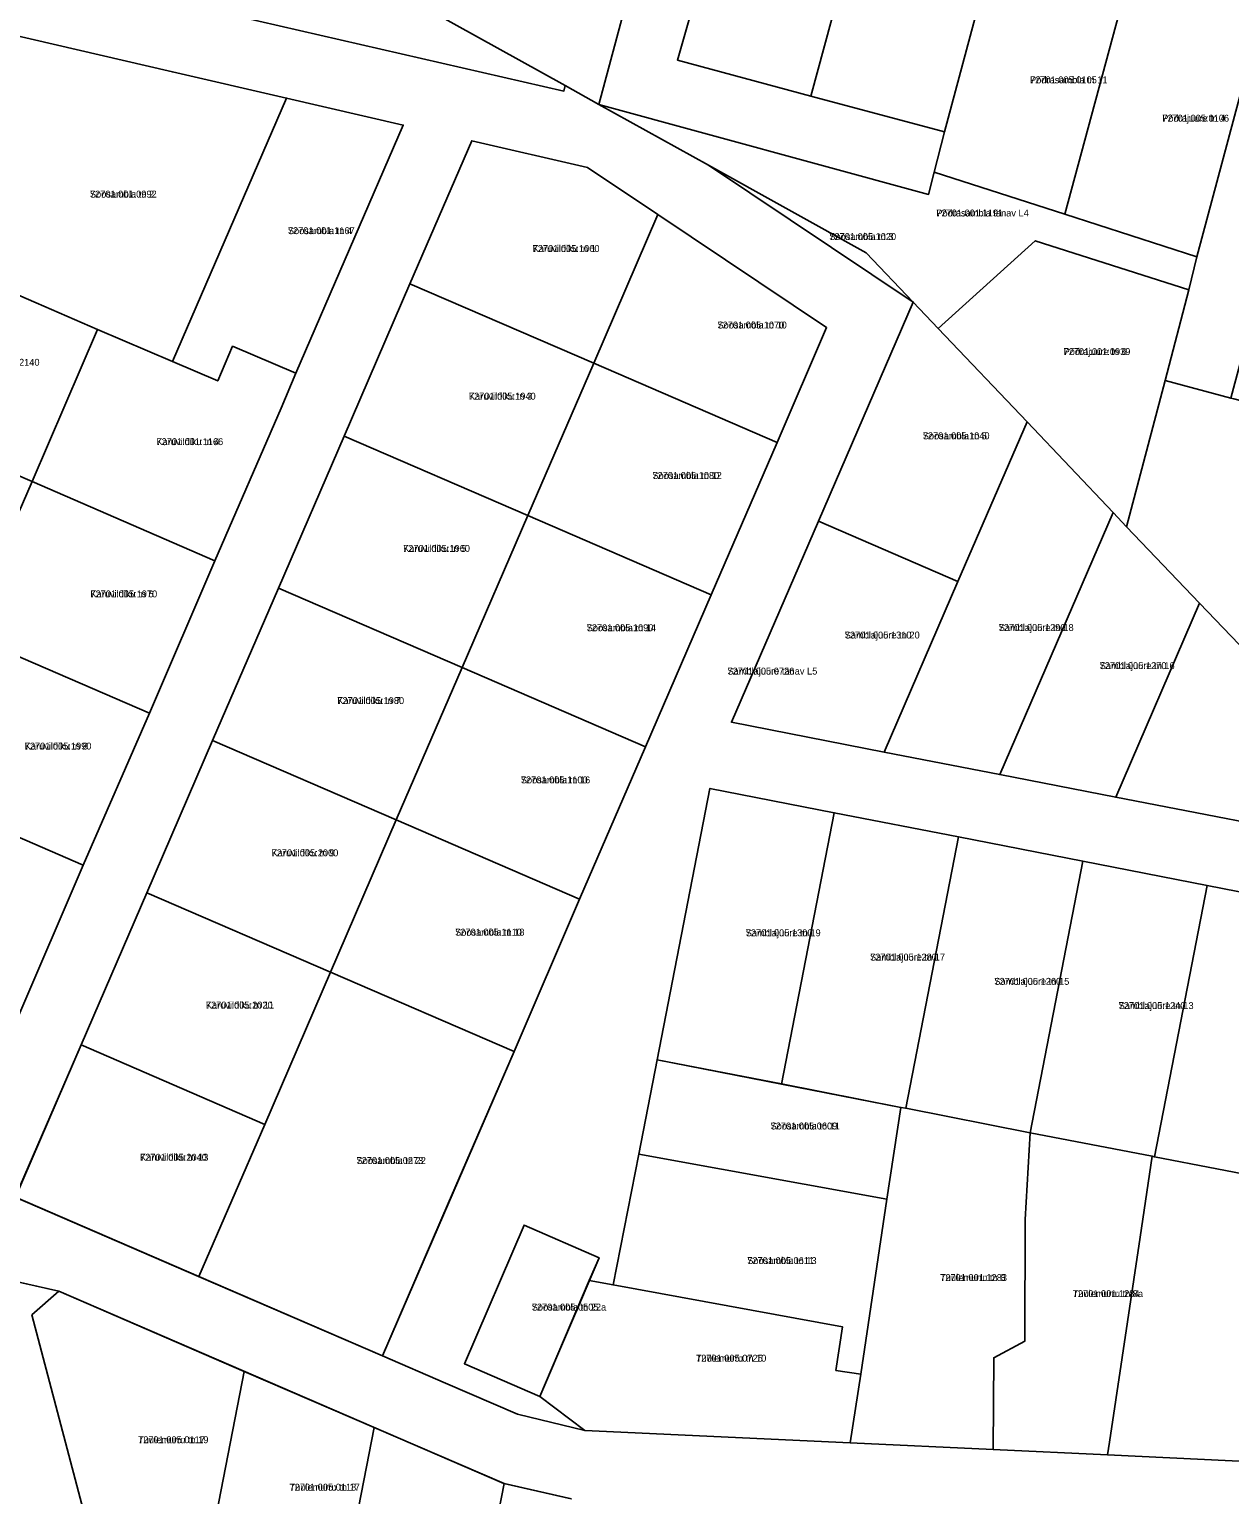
# Model space of a CAD drawing. Extents: x 504287 to 537970, y 6539941 to 6586214.
# Drawn here: x 534415.5 to 534676.1, y 6580329.4 to 6580647.5 of the extents above; entities that cross this region are included whole.
import ezdxf

# ---------------------------------------------------------------- set-up
doc = ezdxf.new("R2010")
doc.units = 0
for name, color, linetype in [('L_AADRESS', 7, 'Continuous'), ('PIIR', 7, 'Continuous'), ('TUNNUS', 7, 'Continuous')]:
    doc.layers.add(name, color=color, linetype=linetype)

msp = doc.modelspace()

# ---------------------------------------------------------------- linework, layer by layer
at = {"layer": 'PIIR'}
for points in [[(534428.35, 6580695.78), (534469.91, 6580684.24), (534508.38, 6580673.5), (534547.31, 6580664.31), (534561.92, 6580660.86), (534556.21, 6580640.77), (534585.19, 6580632.99), (534614.16, 6580625.22), (534611.95, 6580616.48), (534610.73, 6580611.65), (534539.14, 6580631.17), (534544.33, 6580650.53), (534469.37, 6580669.93), (534427.48, 6580693.16)], [(534662.1, 6580571.25), (534667.23, 6580590.89), (534668.93, 6580598.07), (534682.58, 6580648.89), (534694.08, 6580687.18), (534707.11, 6580682.2), (534696.98, 6580644.55), (534686.58, 6580605.84), (534676.32, 6580567.41)], [(534469.37, 6580669.93), (534531.83, 6580635.26), (534531.56, 6580634.07), (534416.78, 6580660.49), (534425.25, 6580680.09)], [(534595.65, 6580671.67), (534585.19, 6580632.99), (534556.21, 6580640.77), (534561.92, 6580660.86), (534567.15, 6580679.23)], [(534595.65, 6580671.67), (534624.53, 6580663.84), (534614.16, 6580625.22), (534585.19, 6580632.99)], [(534531.83, 6580635.26), (534469.37, 6580669.93), (534544.33, 6580650.53), (534539.14, 6580631.17)], [(534653.54, 6580656.41), (534640.32, 6580607.33), (534611.95, 6580616.48), (534614.16, 6580625.22), (534624.53, 6580663.84)], [(534682.58, 6580648.89), (534668.93, 6580598.07), (534640.32, 6580607.33), (534653.54, 6580656.41)], [(534390.41, 6580599.59), (534410.73, 6580646.53), (534446.57, 6580638.23), (534471.34, 6580632.53), (534446.6, 6580575.36), (534430.31, 6580582.34), (534423.65, 6580585.22), (534417.01, 6580588.09)], [(534446.6, 6580575.36), (534471.34, 6580632.53), (534496.67, 6580626.69), (534473.4, 6580572.8), (534459.65, 6580578.68), (534456.43, 6580571.15)], [(534562.97, 6580617.97), (534539.14, 6580631.17), (534610.73, 6580611.65), (534611.95, 6580616.48), (534640.32, 6580607.33), (534668.93, 6580598.07), (534667.23, 6580590.89), (534633.89, 6580601.57), (534612.83, 6580582.52), (534607.38, 6580588.25), (534597.18, 6580598.98)], [(534536.67, 6580617.49), (534551.93, 6580607.27), (534538.02, 6580575), (534498.14, 6580592.22), (534511.56, 6580623.27)], [(534597.18, 6580598.98), (534607.38, 6580588.25), (534562.97, 6580617.97)], [(534551.93, 6580607.27), (534588.6, 6580582.73), (534577.82, 6580557.78), (534538.02, 6580575)], [(534612.83, 6580582.52), (534633.89, 6580601.57), (534667.23, 6580590.89), (534662.1, 6580571.25), (534653.71, 6580539.48), (534650.82, 6580542.56), (534632.1, 6580562.26)], [(534376.12, 6580566.53), (534390.41, 6580599.59), (534417.01, 6580588.09), (534423.65, 6580585.22), (534430.31, 6580582.34), (534416.1, 6580549.29)], [(534498.14, 6580592.22), (534538.02, 6580575), (534523.74, 6580541.95), (534483.85, 6580559.18)], [(534632.1, 6580562.26), (534617.11, 6580527.59), (534586.82, 6580540.68), (534607.38, 6580588.25), (534612.83, 6580582.52)], [(534416.1, 6580549.29), (534430.31, 6580582.34), (534446.6, 6580575.36), (534456.43, 6580571.15), (534459.65, 6580578.68), (534473.4, 6580572.8), (534470.18, 6580565.24), (534455.78, 6580532.08)], [(534538.02, 6580575), (534577.82, 6580557.78), (534563.54, 6580524.73), (534523.74, 6580541.95)], [(534653.71, 6580539.48), (534662.1, 6580571.25), (534676.32, 6580567.41), (534676.98, 6580567.25), (534704.88, 6580560.05), (534705.62, 6580560.23), (534705.37, 6580559.26), (534690.14, 6580501.41), (534669.55, 6580522.87)], [(534376.12, 6580566.53), (534416.1, 6580549.29), (534401.72, 6580516.26), (534361.83, 6580533.48)], [(534601.06, 6580490.58), (534617.11, 6580527.59), (534632.1, 6580562.26), (534650.82, 6580542.56), (534626.18, 6580485.67)], [(534483.85, 6580559.18), (534523.74, 6580541.95), (534509.46, 6580508.91), (534469.57, 6580526.14)], [(534416.1, 6580549.29), (534455.78, 6580532.08), (534441.57, 6580499.04), (534401.72, 6580516.26)], [(534523.74, 6580541.95), (534563.54, 6580524.73), (534549.25, 6580491.69), (534509.46, 6580508.91)], [(534586.82, 6580540.68), (534617.11, 6580527.59), (534601.06, 6580490.58), (534567.91, 6580497.05)], [(534650.82, 6580542.56), (534653.71, 6580539.48), (534669.55, 6580522.87), (534651.35, 6580480.76), (534626.18, 6580485.67)], [(534469.57, 6580526.14), (534509.46, 6580508.91), (534495.18, 6580475.86), (534455.28, 6580493.09)], [(534669.55, 6580522.87), (534690.14, 6580501.41), (534707.21, 6580483.5), (534701.52, 6580471.06), (534651.35, 6580480.76)], [(534401.72, 6580516.26), (534441.57, 6580499.04), (534427.23, 6580466), (534387.44, 6580483.22)], [(534509.46, 6580508.91), (534549.25, 6580491.69), (534534.97, 6580458.64), (534495.18, 6580475.86)], [(534455.28, 6580493.09), (534495.18, 6580475.86), (534480.9, 6580442.81), (534441, 6580460.04)], [(534387.44, 6580483.22), (534427.23, 6580466), (534413, 6580432.95), (534373.16, 6580450.17)], [(534563.25, 6580482.67), (534590.25, 6580477.4), (534578.79, 6580418.51), (534551.8, 6580423.78)], [(534590.25, 6580477.4), (534617.24, 6580472.14), (534605.78, 6580413.25), (534604.71, 6580413.44), (534578.79, 6580418.51)], [(534495.18, 6580475.86), (534534.97, 6580458.64), (534520.74, 6580425.59), (534480.9, 6580442.81)], [(534617.24, 6580472.14), (534644.23, 6580466.87), (534632.76, 6580407.94), (534605.78, 6580413.25)], [(534632.76, 6580407.94), (534644.23, 6580466.87), (534671.21, 6580461.6), (534659.77, 6580402.71), (534659.26, 6580402.82)], [(534441, 6580460.04), (534480.9, 6580442.81), (534466.61, 6580409.76), (534426.77, 6580427)], [(534671.21, 6580461.6), (534698.2, 6580456.32), (534686.81, 6580397.52), (534659.77, 6580402.71)], [(534452.33, 6580376.71), (534466.61, 6580409.76), (534480.9, 6580442.81), (534520.74, 6580425.59), (534506.45, 6580392.56), (534492.18, 6580359.49)], [(534426.77, 6580427), (534466.61, 6580409.76), (534452.33, 6580376.71), (534412.48, 6580393.95)], [(534551.8, 6580423.78), (534578.78, 6580418.54), (534604.71, 6580413.44), (534601.69, 6580393.51), (534547.8, 6580403.32)], [(534601.69, 6580393.51), (534604.71, 6580413.44), (534605.78, 6580413.25), (534632.76, 6580407.94), (534631.68, 6580389.09), (534631.6, 6580362.66), (534624.87, 6580359.09), (534624.77, 6580339.16), (534593.73, 6580340.63), (534596.01, 6580355.54)], [(534631.68, 6580389.09), (534632.76, 6580407.94), (534659.26, 6580402.82), (534656.68, 6580385.25), (534649.97, 6580340.73), (534649.57, 6580338.02), (534624.77, 6580339.16), (534624.87, 6580359.09), (534631.6, 6580362.66)], [(534547.8, 6580403.32), (534601.69, 6580393.51), (534596.01, 6580355.54), (534590.6, 6580356.35), (534592.03, 6580365.82), (534542.25, 6580374.9)], [(534656.68, 6580385.25), (534659.26, 6580402.82), (534659.77, 6580402.71), (534686.81, 6580397.52), (534709.11, 6580393.17), (534709.08, 6580377.36), (534713.21, 6580334.93), (534709.29, 6580335.17), (534676.65, 6580336.72), (534649.57, 6580338.02), (534649.97, 6580340.73)], [(534509.96, 6580357.78), (534522.92, 6580387.9), (534539.18, 6580380.81), (534526.36, 6580350.7)], [(534537.06, 6580375.85), (534542.25, 6580374.9), (534592.03, 6580365.82), (534590.6, 6580356.35), (534596.01, 6580355.54), (534593.73, 6580340.63), (534536.1, 6580343.33), (534526.36, 6580350.7)], [(534462.17, 6580356.13), (534453.6, 6580312.17), (534429.67, 6580316.84), (534416.06, 6580368.44), (534421.95, 6580373.51)], [(534490.36, 6580343.94), (534483.04, 6580306.43), (534471.58, 6580308.66), (534453.6, 6580312.17), (534462.17, 6580356.13)], [(534518.56, 6580331.76), (534512.48, 6580300.68), (534483.04, 6580306.43), (534490.36, 6580343.94)]]:
    msp.add_lwpolyline(points, close=True, dxfattribs=at)
for points in [[(534416.78, 6580660.49), (534531.56, 6580634.07), (534531.83, 6580635.26), (534539.14, 6580631.17), (534562.97, 6580617.97), (534607.38, 6580588.25), (534586.82, 6580540.68), (534567.91, 6580497.05), (534601.06, 6580490.58), (534626.18, 6580485.67), (534651.35, 6580480.76), (534701.52, 6580471.06)], [(534413, 6580432.95), (534427.23, 6580466), (534441.57, 6580499.04), (534455.78, 6580532.08), (534470.18, 6580565.24), (534473.4, 6580572.8), (534496.67, 6580626.69), (534471.34, 6580632.53), (534446.57, 6580638.23), (534410.73, 6580646.53)], [(534698.2, 6580456.32), (534671.21, 6580461.6), (534644.23, 6580466.87), (534617.24, 6580472.14), (534590.25, 6580477.4), (534563.25, 6580482.67), (534551.8, 6580423.78), (534547.8, 6580403.32), (534542.25, 6580374.9), (534537.06, 6580375.85), (534539.18, 6580380.81), (534522.92, 6580387.9), (534509.96, 6580357.78), (534526.36, 6580350.7), (534536.1, 6580343.33), (534521.45, 6580346.84), (534505.89, 6580353.56), (534492.18, 6580359.49), (534520.74, 6580425.59), (534534.97, 6580458.64), (534549.25, 6580491.69), (534563.54, 6580524.73), (534577.82, 6580557.78), (534588.6, 6580582.73), (534551.93, 6580607.27), (534536.67, 6580617.49), (534511.56, 6580623.27), (534498.14, 6580592.22), (534483.85, 6580559.18), (534469.57, 6580526.14), (534455.28, 6580493.09), (534441, 6580460.04), (534426.77, 6580427), (534412.43, 6580393.95)], [(534412.43, 6580393.95), (534452.27, 6580376.73), (534492.18, 6580359.49), (534505.89, 6580353.56), (534521.45, 6580346.84), (534536.1, 6580343.33), (534593.73, 6580340.63), (534624.77, 6580339.16), (534649.57, 6580338.02), (534676.65, 6580336.72), (534709.29, 6580335.17), (534713.21, 6580334.93), (534730.37, 6580334.16), (534732.35, 6580334.06), (534737.43, 6580333.83), (534772.1, 6580332.22), (534813.62, 6580330.27), (534814.22, 6580333.25), (534821.58, 6580371.13), (534832.26, 6580426.1), (534833.02, 6580430.02), (534844.11, 6580433.15), (534795.81, 6580186.26)], [(534533.15, 6580328.45), (534518.51, 6580331.76), (534421.91, 6580373.52), (534397.74, 6580378.95)], [(534414.06, 6580317.24), (534405.93, 6580348.09), (534397.79, 6580378.95), (534421.95, 6580373.51), (534416.06, 6580368.44), (534429.67, 6580316.84)], [(534512.48, 6580300.68), (534518.56, 6580331.76), (534533.2, 6580328.45)]]:
    msp.add_lwpolyline(points, dxfattribs=at)

# ---------------------------------------------------------------- texts
at = {"layer": 'L_AADRESS'}
for s, p in [('Põdrasambla tn 11', (534632.75, 6580635.75)), ('Põdrajuure tn 4', (534661.45, 6580627.43)), ('Soosambla tn 2', (534428.66, 6580610.95)), ('Põdrasambla tänav L4', (534612.41, 6580606.85)), ('Soosambla tn 4', (534471.64, 6580603.01)), ('Soosambla tn 3', (534589.18, 6580601.73)), ('Karuvildiku tn 1', (534524.78, 6580599.13)), ('Soosambla tn 10', (534564.89, 6580582.53)), ('Põdrajuure tn 6', (534640.03, 6580576.76)), ('Karuvildiku tn 3', (534510.93, 6580567.08)), ('Karuvildiku tn 4', (534443.1, 6580557.21)), ('Soosambla tn 5', (534609.46, 6580558.48)), ('Soosambla tn 12', (534550.78, 6580549.87)), ('Karuvildiku tn 5', (534496.66, 6580534.04)), ('Karuvildiku tn 6', (534428.77, 6580524.16)), ('Soosambla tn 14', (534536.5, 6580516.82)), ('Samblajuure tn 18', (534625.94, 6580516.86)), ('Samblajuure tn 20', (534592.51, 6580515.23)), ('Samblajuure tänav L5', (534567.06, 6580507.4)), ('Samblajuure tn 16', (534647.86, 6580508.59)), ('Karuvildiku tn 7', (534482.37, 6580501)), ('Karuvildiku tn 8', (534414.5, 6580491.13)), ('Soosambla tn 16', (534522.21, 6580483.78)), ('Karuvildiku tn 9', (534468.09, 6580467.95)), ('Soosambla tn 18', (534507.94, 6580450.73)), ('Samblajuure tn 19', (534571.02, 6580450.59)), ('Samblajuure tn 17', (534598.02, 6580445.32)), ('Samblajuure tn 15', (534625, 6580440.05)), ('Karuvildiku tn 11', (534453.83, 6580434.9)), ('Samblajuure tn 13', (534651.98, 6580434.79)), ('Soosambla tn 11', (534576.41, 6580408.65)), ('Karuvildiku tn 13', (534439.55, 6580401.86)), ('Soosambla tn 22', (534486.54, 6580401.15)), ('Soosambla tn 13', (534571.36, 6580379.43)), ('Tuulemurru tn 8', (534613.24, 6580375.74)), ('Tuulemurru tn 8a', (534642.02, 6580372.26)), ('Soosambla tn 22a', (534524.57, 6580369.33)), ('Tuulemurru tn 10', (534560.23, 6580358.24)), ('Tuulemurru tn 19', (534439.12, 6580340.54)), ('Tuulemurru tn 17', (534471.98, 6580330.24))]:
    msp.add_text(s, height=1.5, dxfattribs=at).set_placement(p)
at = {"layer": 'TUNNUS'}
for s, p in [('72701:005:0105', (534632.75, 6580635.75)), ('72701:005:0106', (534661.45, 6580627.43)), ('72701:001:0992', (534428.66, 6580610.95)), ('72701:001:1191', (534612.41, 6580606.85)), ('72701:001:1167', (534471.64, 6580603.01)), ('72701:005:1020', (534589.18, 6580601.73)), ('72701:005:1060', (534524.78, 6580599.13)), ('72701:005:1070', (534564.89, 6580582.53)), ('72701:001:0939', (534640.03, 6580576.76)), ('72701:005:2140', (534403.23, 6580574.44)), ('72701:005:1940', (534510.93, 6580567.08)), ('72701:001:1166', (534443.1, 6580557.21)), ('72701:005:1040', (534609.46, 6580558.48)), ('72701:005:1080', (534550.78, 6580549.87)), ('72701:005:1960', (534496.66, 6580534.04)), ('72701:005:1970', (534428.77, 6580524.16)), ('72701:005:1090', (534536.5, 6580516.82)), ('72701:005:1290', (534625.94, 6580516.86)), ('72701:005:1310', (534592.51, 6580515.23)), ('72701:005:0726', (534567.06, 6580507.4)), ('72701:005:1270', (534647.86, 6580508.59)), ('72701:005:1980', (534482.37, 6580501)), ('72701:005:1990', (534414.5, 6580491.13)), ('72701:005:1100', (534522.21, 6580483.78)), ('72701:005:2000', (534468.09, 6580467.95)), ('72701:005:1110', (534507.94, 6580450.73)), ('72701:005:1300', (534571.02, 6580450.59)), ('72701:005:1280', (534598.02, 6580445.32)), ('72701:005:1260', (534625, 6580440.05)), ('72701:005:2020', (534453.83, 6580434.9)), ('72701:005:1240', (534651.98, 6580434.79)), ('72701:005:0609', (534576.41, 6580408.65)), ('72701:005:2040', (534439.55, 6580401.86)), ('72701:005:0273', (534486.54, 6580401.15)), ('72701:005:0611', (534571.36, 6580379.43)), ('72701:001:1283', (534613.24, 6580375.74)), ('72701:001:1284', (534642.02, 6580372.26)), ('72701:005:0505', (534524.57, 6580369.33)), ('72701:005:0725', (534560.23, 6580358.24)), ('72701:005:0117', (534439.12, 6580340.54)), ('72701:005:0118', (534471.98, 6580330.24))]:
    msp.add_text(s, height=1.5, dxfattribs=at).set_placement(p)

doc.saveas('drawing.dxf')
